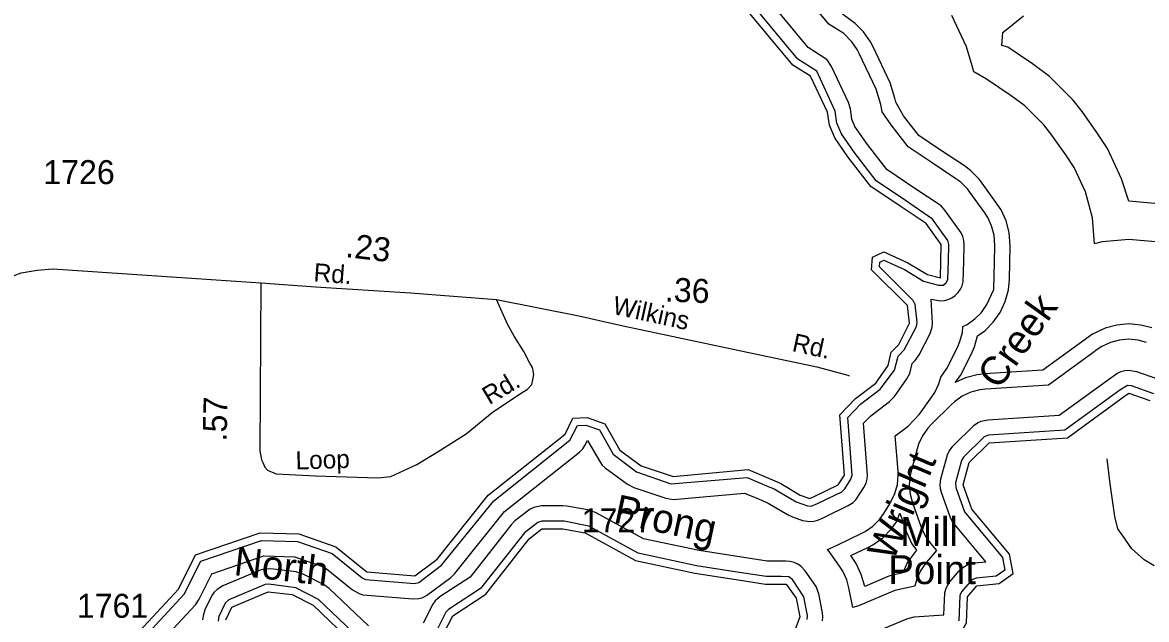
# Model space of a CAD drawing. Extents: x 2532689 to 2764727, y 536648 to 732970.
# Drawn here: x 2713417 to 2719274, y 613194 to 616304 of the extents above; entities that cross this region are included whole.
import ezdxf

# ---------------------------------------------------------------- set-up
doc = ezdxf.new("R2010")
doc.units = 0
for name, color, linetype in [('Exist Hydrographic Buffer Line', 7, 'Continuous'), ('Exist Hydrographic Creek Double Shore', 7, 'Continuous'), ('Exist Hydrographic Creek Single Shore Label', 7, 'Continuous'), ('Exist Hydrographic Point Label', 7, 'Continuous'), ('Exist Hydrographic River Shore', 7, 'Continuous'), ('Exist Road Secondary Mileage Hundredths English Label', 7, 'Continuous'), ('Exist Road Secondary Type 51 Attributed', 7, 'Continuous'), ('Exist Road Secondary Type 51 Label', 7, 'Continuous'), ('Exist Road Secondary Type 51 Number Label', 7, 'Continuous')]:
    doc.layers.add(name, color=color, linetype=linetype)

msp = doc.modelspace()

# ---------------------------------------------------------------- linework, layer by layer
at = {"layer": 'Exist Hydrographic Buffer Line'}
for points in [[(2717610.1, 616109.7), (2717511, 616173.5), (2717239.3, 616501.9), (2717218.8, 616521.4), (2716641.8, 616954.5), (2716624.5, 616965.3), (2716404.5, 617077.9), (2716370.5, 617089.3), (2716349.8, 617091.1), (2716229.4, 617106.5), (2716249.5, 617141.4), (2716284.1, 617300.2), (2716286.6, 617324.9), (2716285, 617345.7), (2716263.2, 617425.3), (2716251.7, 617453.1), (2716239.6, 617470.2)], [(2717695.9, 616246), (2717618, 616295.2), (2717362.5, 616603.9)], [(2717555.2, 616051), (2717457.5, 616112.7), (2717177.3, 616450.9)], [(2718537.9, 614850.7), (2718554.3, 614911.3), (2718559.6, 614965.6), (2718561.7, 615053.8), (2718563.7, 615139.6), (2718558.2, 615210.5), (2718542, 615271.1), (2718515.5, 615328), (2718496, 615358.1), (2718417.9, 615466.6), (2718401.5, 615487.9), (2718357.2, 615532.3), (2718325.4, 615556.2), (2718195.4, 615642.7), (2718086.8, 615715.1), (2718008.2, 615817.3), (2717968, 615888.6), (2717961.7, 615909.3), (2717937.5, 615989.9), (2717849.5, 616176.9), (2717835.4, 616203.6), (2717799.5, 616255), (2717755.2, 616299.3), (2717662.7, 616366.8)], [(2719320.8, 615161.1), (2719181.7, 615173.2), (2719042.7, 615161.1), (2719001.9, 615150.1), (2718991.4, 615286.9), (2718955.4, 615421.6), (2718896.5, 615548), (2718853.4, 615614.8), (2718775.5, 615723.4), (2718738.4, 615770.8), (2718640, 615869.4), (2718569.2, 615922.3), (2718439.2, 616009), (2718374.6, 616047.2), (2718365.4, 616078), (2718335.5, 616177.4), (2718259, 616339.8)], [(2719355.4, 615358), (2719181.7, 615373.2), (2719143.4, 615490), (2719069.8, 615648), (2719015.6, 615731.5), (2718937.7, 615840), (2718891.8, 615899.4), (2718768.3, 616022.6), (2718680.2, 616088.8), (2718550.2, 616175.4), (2718519.4, 616183.5), (2718525.2, 616251.8), (2718632.4, 616338.9)], [(2718481.7, 615055.6), (2718483.7, 615141.5), (2718479.4, 615196.6), (2718466.7, 615243.8), (2718446.2, 615288), (2718431.2, 615311.4), (2718353.1, 615419.9), (2718340.2, 615436.6), (2718305.8, 615471.1), (2718280.9, 615489.6), (2718150.9, 615576.2), (2718031.4, 615655.9), (2717943.6, 615770), (2717895.4, 615839.1), (2717888.7, 615877.1), (2717864.9, 615955.9), (2717776.9, 616142.9), (2717766.3, 616163.6), (2717738.2, 616203.6), (2717695.9, 616246)], [(2718317.8, 614953), (2718321.7, 615059.3), (2718323.8, 615145.2), (2718322, 615168.8), (2718316.4, 615189.1), (2718307.6, 615208), (2718223.1, 615326.5), (2718203, 615348.5), (2718062.1, 615443.1), (2717920.7, 615537.4), (2717814.4, 615675.4), (2717754.4, 615761.6), (2717738.2, 615800.5), (2717730.4, 615853.9), (2717720.1, 615887.8), (2717632.2, 616074.7), (2717610.1, 616109.7)], [(2718241.8, 615061), (2718243.6, 615147.1), (2718238.5, 615168), (2718158.1, 615279.9), (2718017.9, 615376.5), (2717865.5, 615478.1), (2717749.9, 615628.1), (2717684, 615722.9), (2717660.5, 615778.9), (2717651.2, 615842.4), (2717555.2, 616051)], [(2717882.1, 615030.2), (2717884.4, 615055.1), (2717905.5, 615065.4), (2718011.9, 615016.9), (2718112, 614956.6), (2718189.9, 614935.1), (2718213.5, 614936.2), (2718230.5, 614948.1), (2718239.1, 614966.9), (2718241.8, 615061)], [(2718478.3, 614912), (2718481.7, 615055.6)], [(2713946.1, 612987.4), (2714259, 613325.1), (2714346.2, 613497.4), (2714662, 613605.2), (2714849.4, 613600.5), (2715030, 613537.2), (2715186.5, 613410.2), (2715204.7, 613401.9), (2715458.8, 613381.9), (2715481.8, 613387.2), (2715600.7, 613476.6), (2715872.2, 613812.5), (2716268.8, 614128.1), (2716309.4, 614204), (2716352.6, 614205.8), (2716423.4, 614180.9), (2716494.9, 614055.7), (2716615.9, 613962.5), (2716795.1, 613901.1), (2717192.1, 613933.8), (2717302, 613887.2), (2717332.8, 613874.1), (2717350.6, 613863.5), (2717448, 613806.9), (2717506.7, 613785.5), (2717526.8, 613784), (2717560, 613798.4), (2717685.3, 613859), (2717701.5, 613873.6), (2717733.5, 613924.1), (2717739.8, 613945.5), (2717717, 614245.2), (2717783.5, 614315.2), (2717886.6, 614393), (2717960.2, 614493.1), (2717979.5, 614566.1), (2718011.5, 614598.9), (2718074.5, 614719.4), (2718078.6, 614742.2), (2718067.5, 614833.8), (2718058.5, 614854.7), (2717882.1, 615030.2)], [(2714317.7, 613270.7), (2714337.2, 613299), (2714403.2, 613432.3), (2714674.3, 613524.9), (2714834.6, 613520.8), (2714990.3, 613466.3), (2715136.3, 613348), (2715170.7, 613328.5), (2715191, 613323), (2715452.5, 613302.2), (2715482.4, 613303.6), (2715502.7, 613309), (2715521.8, 613317.9), (2715648.9, 613412.6), (2715670.2, 613433.4), (2715929, 613755.5), (2716318.4, 614065.5), (2716335.8, 614082.2), (2716347.7, 614099.4), (2716360.6, 614126.1), (2716425.4, 614016), (2716437.7, 613998.5), (2716452.5, 613983.7), (2716568.8, 613898.1), (2716602, 613880.8), (2716769.9, 613825.2), (2716807.6, 613819.1), (2717179.4, 613852.4), (2717251.4, 613821.7), (2717301.4, 613800.4), (2717340.4, 613777.4), (2717406.2, 613738.6), (2717429.6, 613727.7), (2717480.4, 613710), (2717519.8, 613703.4), (2717540.5, 613705.1), (2717560.8, 613710.6), (2717595, 613726.5), (2717719.9, 613787), (2717744.9, 613803.1), (2717759.7, 613817.9), (2717800.9, 613881.3), (2717812.4, 613904.5), (2717817.9, 613924.7), (2717819.8, 613945.5), (2717799.5, 614215.9), (2717837, 614255.3), (2717935, 614329.1), (2717960.4, 614355.4), (2718025.4, 614446.6), (2718040.4, 614475.2), (2718052.7, 614526.8), (2718068.7, 614543.1), (2718089.6, 614572.7), (2718145.6, 614683.3), (2718156.9, 614716.7), (2718158.7, 614737.5), (2718151.8, 614862.2), (2718199.7, 614853.8), (2718220.4, 614855.6), (2718240.7, 614861.1), (2718259.6, 614869.8), (2718277, 614881.9), (2718291.6, 614896.7), (2718303.7, 614913.8), (2718312.5, 614932.7), (2718317.8, 614953)], [(2718994.5, 614583.4), (2718762.6, 614414.5), (2718435.8, 614393.4), (2718405.2, 614389.7), (2718358, 614377.1), (2718313.7, 614356.4), (2718273.8, 614328.4), (2718258, 614314.1), (2718153, 614211.3), (2718134.1, 614191.2), (2718106.2, 614151.2), (2718085.7, 614106.9), (2718078.1, 614083.4), (2718047.2, 613967.2), (2718042.1, 613943.7), (2718037.7, 613895), (2718042.1, 613846.4), (2718053.9, 613801.1), (2718099.1, 613674.8), (2718120.2, 613628.7), (2718148.3, 613588.8), (2718179.6, 613553.7), (2718127.2, 613492.6), (2718098.2, 613451.4), (2718077.7, 613407.2), (2718067.1, 613367.5), (2717962.3, 613345.2), (2717772.2, 613265.4), (2717743.5, 613255.8), (2717723.4, 613358.4), (2717711.7, 613400.7), (2717691.2, 613445), (2717677.3, 613466.8), (2717625.2, 613540.2), (2717611.2, 613558.4), (2717642.2, 613571.6), (2717664.8, 613582.5), (2717789.6, 613643), (2717807.7, 613652.6), (2717847.7, 613680.5), (2717882.3, 613715), (2717904.3, 613745.2), (2717936.2, 613795.7), (2717962.7, 613849.8), (2717975.4, 613896.9), (2717979.7, 613945.5), (2717978.9, 613966.8), (2717964.7, 614151.3), (2718031.2, 614201.3), (2718090.7, 614262.5), (2718155.7, 614353.8), (2718170.2, 614376.2), (2718190.7, 614420.5), (2718201.2, 614456.6), (2718232.5, 614500.4), (2718288.5, 614611.1), (2718301.6, 614641.7), (2718314.4, 614688.9), (2718317.2, 614720.9), (2718339.8, 614731.3), (2718379.8, 614759.3), (2718414.2, 614793.8), (2718442.1, 614833.8), (2718478.3, 614912)], [(2718430.4, 614473.2), (2718391.3, 614468.4), (2718330.4, 614452.3), (2718277.5, 614427.5), (2718303.9, 614464.3), (2718359.9, 614574.9), (2718376.9, 614614.3), (2718392.3, 614670.7), (2718431.2, 614698.1), (2718475.5, 614742.4), (2718511.4, 614793.8), (2718537.9, 614850.7)], [(2718992.5, 614680.6), (2718734.1, 614492.8), (2718430.4, 614473.2)], [(2719300.9, 614712.9), (2719244.3, 614727.7), (2719181.7, 614733.2), (2719119.2, 614727.7), (2719058.5, 614711.5), (2718992.5, 614680.6)], [(2719274.4, 614637.4), (2719230.1, 614648.9), (2719181.7, 614653.2), (2719133.1, 614648.9), (2719086, 614636.3), (2719041.7, 614615.7), (2719017.3, 614599.8), (2718994.5, 614583.4)], [(2717834.1, 613117.8), (2718024.2, 613197.7), (2718062.6, 613206.8), (2718217.2, 613217.6), (2718222.5, 613332.3), (2718228, 613352.5), (2718236.6, 613371.5), (2718249.2, 613389.1), (2718298.2, 613446.8), (2718312.5, 613461.1), (2718329.7, 613473.1), (2718348.8, 613481.9), (2718378.1, 613488.7), (2718436.2, 613494.3), (2718270.7, 613691.7), (2718258.8, 613708.7), (2718249.8, 613728.5), (2718204.7, 613854.8), (2718199.5, 613874.2), (2718197.7, 613895), (2718201.8, 613926), (2718236, 614052.2), (2718244.6, 614071.2), (2718264.7, 614096.9), (2718376.5, 614205.8), (2718393.7, 614217.9), (2718412.8, 614226.6), (2718446, 614233.7), (2718819.2, 614257.8), (2719118.4, 614475.6)], [(2719118.4, 614475.6), (2719140.7, 614485.9), (2719161, 614491.4), (2719181.7, 614493.2), (2719221.5, 614486.4), (2719330.4, 614448.2)], [(2719135.4, 614389.1), (2718847.5, 614179.5), (2718451.1, 614153.9), (2718428, 614144.5), (2718320.7, 614039.7), (2718310.1, 614021.5), (2718278.9, 613905.3), (2718279.9, 613881.6), (2718325, 613755.3), (2718522.5, 613515.9), (2718535.4, 613450.4), (2718491.1, 613419.3), (2718385.9, 613409.1), (2718364, 613399.8), (2718310.3, 613337.3), (2718301.2, 613318.4), (2718295.9, 613187.4)], [(2719311.9, 614368.8), (2719194.9, 614410.9), (2719174.8, 614412.5), (2719135.4, 614389.1)], [(2717586, 613186.4), (2717587.7, 613207.2), (2717586, 613228), (2717566.5, 613327.9), (2717552.8, 613365), (2717494.8, 613447.8), (2717474.1, 613470.4), (2717456.6, 613482.4), (2717437.8, 613491.2), (2717417.5, 613496.6), (2717396.8, 613498.4), (2717371.1, 613498.1), (2717297.5, 613497.4), (2717131, 613523.4), (2716942.6, 613552.8), (2716653, 613614.7), (2716406.6, 613749.9), (2716370.5, 613762.7), (2716253.4, 613784.3), (2716230.4, 613786.3), (2716121.5, 613785.2), (2716081.8, 613777.9), (2716062.7, 613769.1), (2715982.9, 613707.1), (2715963.4, 613687.6), (2715748.8, 613414.8), (2715593.3, 613313.5), (2715566.7, 613290.1), (2715554.8, 613273), (2715503.9, 613173.9)], [(2717805.4, 613366.1), (2717787, 613428.1), (2717760.5, 613485), (2717733, 613526.6), (2717824.5, 613571), (2717847.7, 613583.3), (2717899.1, 613619.3), (2717943.4, 613663.7), (2717971.7, 613702.3), (2717988.1, 613747.3), (2718023.8, 613647.9), (2718050.9, 613588.7), (2718075.1, 613554.5), (2718028.9, 613491.5), (2718003.3, 613436.1), (2717931.1, 613418.9), (2717805.4, 613366.1)], [(2717505, 613192.9), (2717507.3, 613214.2), (2717488, 613312.6), (2717429.6, 613401.5), (2717410.5, 613416), (2717371.9, 613418.2), (2717291.8, 613417.4), (2717118.7, 613444.3), (2716928, 613474.1), (2716624.7, 613538.9), (2716368, 613679.8), (2716239, 613705.6), (2716122.2, 613705.1), (2716102.7, 613699.8), (2716032.7, 613644.6), (2715803.5, 613355), (2715637, 613246.5), (2715623.3, 613231.2), (2715575.3, 613137.4)], [(2715218.9, 613160.3), (2715014.7, 613355.7), (2714985.5, 613376.3), (2714876.5, 613431), (2714843.4, 613441.9), (2714710.6, 613457.5), (2714675.9, 613456.5), (2714655.8, 613451.1), (2714461, 613369.1), (2714430.5, 613350.4), (2714415.7, 613335.6), (2714403.8, 613318.5), (2714367.5, 613243.2), (2714357.5, 613212.3), (2714355.6, 613191.5)], [(2715170.3, 613096.2), (2714959.5, 613297.9), (2714840.8, 613359.5), (2714701.1, 613378.1), (2714681.3, 613375.2), (2714492.2, 613295.4), (2714472.9, 613278.5), (2714439.7, 613208.7), (2714436.2, 613184.5)], [(2714108.5, 613044.9), (2714317.7, 613270.7)]]:
    msp.add_lwpolyline(points, dxfattribs=at)
at = {"layer": 'Exist Hydrographic Creek Double Shore'}
for points in [[(2717783.3, 612905.4), (2717880.7, 613007.2), (2718070.8, 613087.1), (2718295.7, 613102.8), (2718335.7, 613176.6), (2718340.8, 613311.4), (2718389.6, 613369.2), (2718505.7, 613380.4), (2718579.7, 613432.7), (2718559.8, 613533.7), (2718362.8, 613768.7), (2718317.6, 613895), (2718348.8, 614011.2), (2718453.8, 614113.9), (2718861.6, 614140.3), (2719159, 614356.6)], [(2717348.4, 613910.9), (2717367.6, 613902.6), (2717468.7, 613841), (2717519.8, 613823.4), (2717542.5, 613834.4)], [(2717372.6, 613378.1), (2717396.8, 613378.4), (2717448.6, 613305), (2717467.7, 613207.2), (2717444.7, 613147.2), (2717432.6, 613130.8)]]:
    msp.add_lwpolyline(points, dxfattribs=at)
at = {"layer": 'Exist Hydrographic River Shore'}
for points in [[(2717523.7, 616023.6), (2717430.6, 616082.2), (2717146.6, 616425.4)], [(2717995.7, 615343.2), (2717837.6, 615448.5), (2717717.7, 615604.5), (2717648.8, 615703.5), (2717621.7, 615768.1), (2717611.6, 615836.7), (2717523.7, 616023.6)], [(2718201.8, 615062), (2718203.6, 615148), (2718125.7, 615256.6), (2717995.7, 615343.2)], [(2717542.5, 613834.4), (2717667.6, 613895), (2717699.6, 613945.5), (2717675.6, 614259.8), (2717756.6, 614345.2), (2717862.6, 614425), (2717927.6, 614516.2), (2717942.6, 614585.8), (2717982.8, 614626.9), (2718038.8, 614737.5), (2718027.7, 614829), (2717840.7, 615015.1), (2717846.6, 615081), (2717904.7, 615109.7), (2718030.8, 615052.4), (2718132.7, 614990.8), (2718199.7, 614973.8), (2718201.8, 615062)], [(2719159, 614356.6), (2719181.7, 614373.2), (2719290.6, 614334.9)], [(2714473.7, 612932.1), (2714189.7, 612943.5), (2713991.7, 612886.3), (2713899.8, 612892.4), (2713865.8, 612927.2), (2713913.7, 613011.1), (2714229.7, 613352.3), (2714317.7, 613529.9), (2714655.8, 613645.4), (2714856.8, 613640.3), (2715049.7, 613572.6), (2715211.7, 613441.2), (2715461.7, 613421.8), (2715576.7, 613508.5), (2715843.7, 613841), (2716243.7, 614159.3), (2716283.7, 614243), (2716358.8, 614246.1), (2716450.6, 614213.7), (2716529.8, 614075.6), (2716639.7, 613994.7), (2716807.6, 613939.1), (2717198.7, 613974.6), (2717348.4, 613910.9)], [(2715610.8, 613119.2), (2715658.7, 613213), (2715830.8, 613325), (2716057.8, 613613.3), (2716122.8, 613665.2), (2716231.6, 613666.3), (2716348.7, 613644.7), (2716610.8, 613501), (2716920.6, 613434.7), (2717112.6, 613404.8)], [(2717112.6, 613404.8), (2717288.7, 613377.3), (2717372.6, 613378.1)], [(2714475.8, 613191.5), (2714507.8, 613258.5), (2714696.6, 613338.4), (2714822.7, 613323.8), (2714931.8, 613269.1), (2715145.7, 613064.2)]]:
    msp.add_lwpolyline(points, dxfattribs=at)
at = {"layer": 'Exist Road Secondary Type 51 Attributed'}
for points in [[(2712067.8, 614152.7), (2712115.9, 614200), (2712763.3, 614615.9), (2713214.2, 614901.9), (2713337.6, 614971.3), (2713409.5, 614999.1), (2713493.6, 615013.9), (2713574.7, 615019.9), (2714244.9, 614975.9), (2714658.7, 614946.7)], [(2714658.7, 614946.7), (2714654, 614071.6), (2714661.6, 614025.1), (2714669, 614011), (2714679.4, 613987.9), (2714692.9, 613971.1), (2714738.5, 613952.4), (2714943.1, 613941.4), (2715051.2, 613938.9), (2715267.6, 613932.1), (2715336.5, 613938.4)], [(2714658.7, 614946.7), (2714943.1, 614926), (2715438.3, 614895.6), (2715886.7, 614861.4)], [(2715336.5, 613938.4), (2715471.7, 614001), (2715582.4, 614068.6), (2715727.8, 614161.6), (2715776.8, 614201.3), (2715863.9, 614271.4), (2716017.6, 614373.9), (2716046.4, 614391.5), (2716070.1, 614417.7), (2716076.9, 614443), (2716081.9, 614469.2), (2716074.3, 614505.6), (2716060.8, 614529.2), (2716028.3, 614589.7), (2715979.3, 614669.1), (2715944.6, 614731.6), (2715886.7, 614861.4)], [(2715886.7, 614861.4), (2716316.1, 614775.2), (2716545.9, 614722.8), (2717176.5, 614590.1), (2717555.5, 614510.2), (2717717.8, 614467.1), (2717724.9, 614462.8)], [(2719314.2, 613474.1), (2719260.6, 613504.1), (2719196.1, 613564), (2719156.1, 613622.2), (2719123.4, 613666.7), (2719108.5, 613730.7), (2719085.1, 613900.5), (2719068.9, 614030)]]:
    msp.add_lwpolyline(points, dxfattribs=at)

# ---------------------------------------------------------------- texts
at = {"layer": 'Exist Hydrographic Creek Single Shore Label'}
for s, rotation, p in [('Creek', 54.39633, (2718504.4, 614385.7)), ('Wright', 66.85368, (2717952.9, 613491.4)), ('Prong', 347.93719, (2716491.3, 613699.6)), ('North', 353.28871, (2714514, 613425.4))]:
    msp.add_text(s, height=150, rotation=rotation, dxfattribs=at).set_placement(p)
at = {"layer": 'Exist Hydrographic Point Label'}
for s, p in [('Mill', (2717990.5, 613577.4)), ('Point', (2717927.9, 613378.1))]:
    msp.add_text(s, height=150, dxfattribs=at).set_placement(p)
at = {"layer": 'Exist Road Secondary Mileage Hundredths English Label'}
for s, rotation, p in [('.23', 353.33763, (2715096.6, 615082.3)), ('.36', 357.55145, (2716762.4, 614851.1)), ('.57', 88.44844, (2714479.8, 614120.3))]:
    msp.add_text(s, height=125, rotation=rotation, dxfattribs=at).set_placement(p)
at = {"layer": 'Exist Road Secondary Type 51 Label'}
for s, rotation, p in [('Rd.', 355.68979, (2714931.3, 614955.6)), ('Wilkins', 347.72582, (2716486.5, 614786.5)), ('Rd.', 347.72582, (2717422.3, 614592.7)), ('Rd.', 30.69366, (2715849, 614309.8)), ('Loop', 1.82805, (2714841.1, 613974.8))]:
    msp.add_text(s, height=95, rotation=rotation, dxfattribs=at).set_placement(p)
at = {"layer": 'Exist Road Secondary Type 51 Number Label'}
for s, p in [('1726', (2713525.5, 615461.6)), ('1727', (2716330.9, 613647.8)), ('1761', (2713700, 613202.5))]:
    msp.add_text(s, height=125, dxfattribs=at).set_placement(p)

doc.saveas('drawing.dxf')
